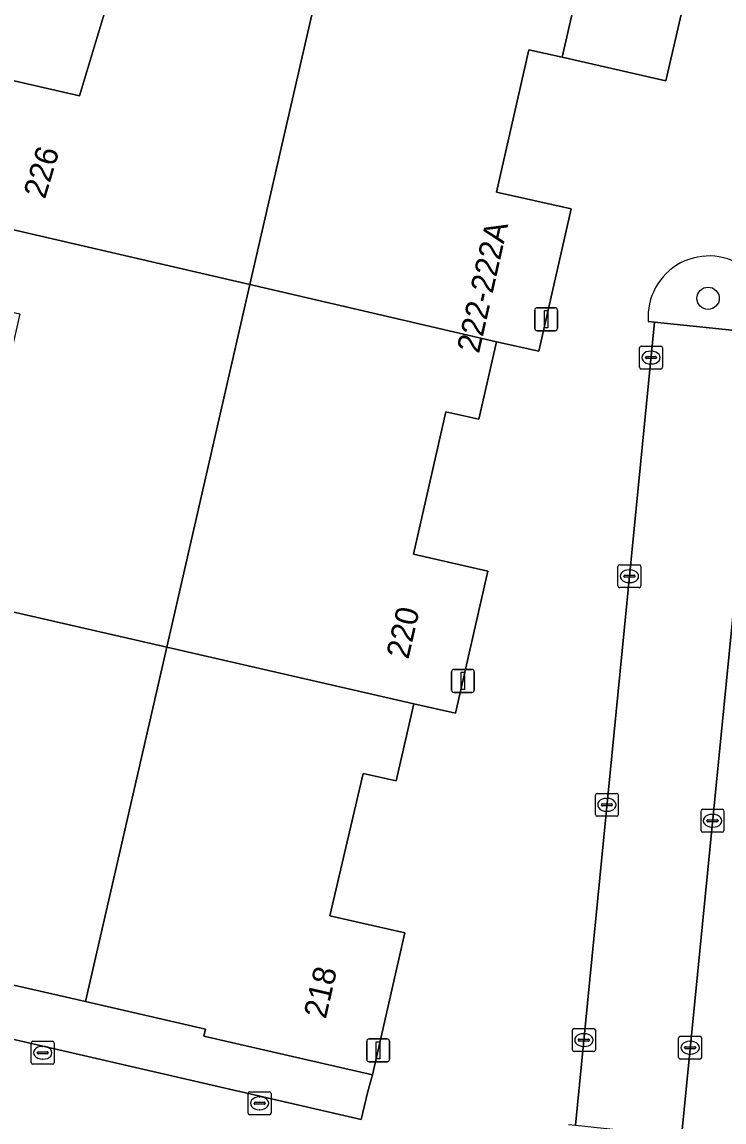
# Model space of a CAD drawing. Extents: x 161385 to 162589, y 388479 to 389756.
# Drawn here: x 162417.32 to 162447.94, y 389018.86 to 389066.84 of the extents above; entities that cross this region are included whole.
import ezdxf

# ---------------------------------------------------------------- set-up
doc = ezdxf.new("R2010")
doc.units = 0
for name, color, linetype in [('IMGEO_Boom', 7, 'Continuous'), ('IMGEO_Groenvoorziening', 7, 'Continuous'), ('IMGEO_Kolk', 7, 'Continuous'), ('IMGEO_Lichtmast', 7, 'Continuous'), ('IMGEO_Pand', 7, 'Continuous'), ('IMGEO_Pand_nummerreeks', 7, 'Continuous'), ('IMGEO_Parkeervlak_open', 7, 'Continuous'), ('IMGEO_Rijbaan_lokaal_open', 7, 'Continuous')]:
    doc.layers.add(name, color=color, linetype=linetype)

msp = doc.modelspace()

# ---------------------------------------------------------------- linework, layer by layer
at = {"layer": 'IMGEO_Boom'}
msp.add_circle((162447.246, 389054.789), 0.489, dxfattribs=at)
at = {"layer": 'IMGEO_Groenvoorziening'}
msp.add_lwpolyline([(162444.64, 389053.772), (162444.913, 389053.751), (162449.546, 389053.274), (162449.834, 389053.256)], dxfattribs=at)
msp.add_arc((162447.284, 389053.985), 2.652, 344.0535, 184.5996, dxfattribs=at)
at = {"layer": 'IMGEO_Kolk'}
for p, q in [((162444.259, 389051.78), (162444.259, 389052.632)), ((162444.334, 389052.706), (162445.186, 389052.706)), ((162444.747, 389052.486), (162444.772, 389052.486)), ((162445.26, 389052.632), (162445.26, 389051.78)), ((162444.518, 389052.2), (162444.518, 389052.212)), ((162444.956, 389052.163), (162444.558, 389052.163)), ((162444.561, 389052.249), (162444.959, 389052.249)), ((162445.002, 389052.212), (162445.002, 389052.2)), ((162445.186, 389051.706), (162444.334, 389051.706)), ((162444.77, 389051.926), (162444.745, 389051.926)), ((162443.318, 389042.243), (162443.318, 389043.095)), ((162443.393, 389043.169), (162444.245, 389043.169)), ((162443.806, 389042.949), (162443.831, 389042.949)), ((162444.319, 389043.095), (162444.319, 389042.243)), ((162443.577, 389042.663), (162443.577, 389042.675)), ((162444.015, 389042.626), (162443.617, 389042.626)), ((162443.62, 389042.712), (162444.018, 389042.712)), ((162443.829, 389042.389), (162443.804, 389042.389)), ((162444.061, 389042.675), (162444.061, 389042.663)), ((162444.245, 389042.169), (162443.393, 389042.169)), ((162442.332, 389032.271), (162442.332, 389033.123)), ((162442.407, 389033.197), (162443.259, 389033.197)), ((162442.82, 389032.977), (162442.845, 389032.977)), ((162443.333, 389033.123), (162443.333, 389032.271)), ((162442.591, 389032.691), (162442.591, 389032.703)), ((162443.029, 389032.654), (162442.631, 389032.654)), ((162442.634, 389032.74), (162443.032, 389032.74)), ((162442.843, 389032.417), (162442.818, 389032.417)), ((162443.075, 389032.703), (162443.075, 389032.691)), ((162446.941, 389031.576), (162446.941, 389032.428)), ((162447.016, 389032.502), (162447.868, 389032.502)), ((162447.429, 389032.282), (162447.454, 389032.282)), ((162447.942, 389032.428), (162447.942, 389031.576)), ((162443.259, 389032.197), (162442.407, 389032.197)), ((162447.2, 389031.996), (162447.2, 389032.008)), ((162447.638, 389031.959), (162447.24, 389031.959)), ((162447.243, 389032.045), (162447.641, 389032.045)), ((162447.684, 389032.008), (162447.684, 389031.996)), ((162447.868, 389031.502), (162447.016, 389031.502)), ((162447.452, 389031.722), (162447.427, 389031.722)), ((162441.329, 389022.01), (162441.329, 389022.862)), ((162441.404, 389022.936), (162442.256, 389022.936)), ((162441.817, 389022.716), (162441.842, 389022.716)), ((162442.33, 389022.862), (162442.33, 389022.01)), ((162417.723, 389021.456), (162417.723, 389022.308)), ((162417.798, 389022.382), (162418.65, 389022.382)), ((162418.724, 389022.308), (162418.724, 389021.456)), ((162441.588, 389022.43), (162441.588, 389022.442)), ((162442.026, 389022.393), (162441.628, 389022.393)), ((162441.631, 389022.479), (162442.029, 389022.479)), ((162442.072, 389022.442), (162442.072, 389022.43)), ((162445.965, 389021.678), (162445.965, 389022.53)), ((162446.04, 389022.604), (162446.892, 389022.604)), ((162446.453, 389022.384), (162446.478, 389022.384)), ((162446.966, 389022.53), (162446.966, 389021.678)), ((162417.982, 389021.876), (162417.982, 389021.888)), ((162418.42, 389021.839), (162418.022, 389021.839)), ((162418.025, 389021.925), (162418.423, 389021.925)), ((162418.211, 389022.162), (162418.236, 389022.162)), ((162418.466, 389021.888), (162418.466, 389021.876)), ((162442.256, 389021.936), (162441.404, 389021.936)), ((162441.84, 389022.156), (162441.815, 389022.156)), ((162446.224, 389022.098), (162446.224, 389022.11)), ((162446.662, 389022.061), (162446.264, 389022.061)), ((162446.267, 389022.147), (162446.665, 389022.147)), ((162446.476, 389021.824), (162446.451, 389021.824)), ((162446.708, 389022.11), (162446.708, 389022.098)), ((162418.65, 389021.382), (162417.798, 389021.382)), ((162418.234, 389021.602), (162418.209, 389021.602)), ((162446.892, 389021.604), (162446.04, 389021.604)), ((162427.183, 389019.254), (162427.183, 389020.106)), ((162427.258, 389020.18), (162428.11, 389020.18)), ((162427.671, 389019.96), (162427.696, 389019.96)), ((162428.184, 389020.106), (162428.184, 389019.254)), ((162427.442, 389019.674), (162427.442, 389019.686)), ((162427.88, 389019.637), (162427.482, 389019.637)), ((162427.485, 389019.723), (162427.883, 389019.723)), ((162427.694, 389019.4), (162427.669, 389019.4)), ((162427.926, 389019.686), (162427.926, 389019.674)), ((162428.11, 389019.18), (162427.258, 389019.18))]:
    msp.add_line(p, q, dxfattribs=at)
for points in [[(162444.259, 389051.78), (162444.259, 389052.632)], [(162444.334, 389052.706), (162445.186, 389052.706)], [(162445.26, 389052.632), (162445.26, 389051.78)], [(162445.186, 389051.706), (162444.334, 389051.706)], [(162443.318, 389042.243), (162443.318, 389043.095)], [(162443.393, 389043.169), (162444.245, 389043.169)], [(162444.319, 389043.095), (162444.319, 389042.243)], [(162444.245, 389042.169), (162443.393, 389042.169)], [(162442.332, 389032.271), (162442.332, 389033.123)], [(162442.407, 389033.197), (162443.259, 389033.197)], [(162443.333, 389033.123), (162443.333, 389032.271)], [(162446.941, 389031.576), (162446.941, 389032.428)], [(162447.016, 389032.502), (162447.868, 389032.502)], [(162447.942, 389032.428), (162447.942, 389031.576)], [(162443.259, 389032.197), (162442.407, 389032.197)], [(162447.868, 389031.502), (162447.016, 389031.502)], [(162441.329, 389022.01), (162441.329, 389022.862)], [(162441.404, 389022.936), (162442.256, 389022.936)], [(162442.33, 389022.862), (162442.33, 389022.01)], [(162417.723, 389021.456), (162417.723, 389022.308)], [(162417.798, 389022.382), (162418.65, 389022.382)], [(162418.724, 389022.308), (162418.724, 389021.456)], [(162445.965, 389021.678), (162445.965, 389022.53)], [(162446.04, 389022.604), (162446.892, 389022.604)], [(162446.966, 389022.53), (162446.966, 389021.678)], [(162442.256, 389021.936), (162441.404, 389021.936)], [(162418.65, 389021.382), (162417.798, 389021.382)], [(162446.892, 389021.604), (162446.04, 389021.604)], [(162427.183, 389019.254), (162427.183, 389020.106)], [(162427.258, 389020.18), (162428.11, 389020.18)], [(162428.184, 389020.106), (162428.184, 389019.254)], [(162428.11, 389019.18), (162427.258, 389019.18)]]:
    msp.add_lwpolyline(points, dxfattribs=at)
for centre, radius, start, end in [((162444.336, 389052.63), 0.0765, 91.552, 178.448), ((162444.336, 389052.63), 0.0765, 91.552, 178.448), ((162445.184, 389052.63), 0.0765, 1.552, 88.448), ((162445.184, 389052.63), 0.0765, 1.552, 88.448), ((162444.558, 389052.209), 0.0403, 85.8775, 175.7526), ((162444.555, 389052.199), 0.0366, 178.938, 274.7102), ((162444.959, 389052.206), 0.043, 264.8664, 352.4533), ((162444.963, 389052.211), 0.0386, 1.7309, 96.639), ((162444.336, 389051.782), 0.0765, 181.552, 268.448), ((162444.336, 389051.782), 0.0765, 181.552, 268.448), ((162445.184, 389051.782), 0.0765, 271.552, 358.448), ((162445.184, 389051.782), 0.0765, 271.552, 358.448), ((162443.395, 389043.093), 0.0765, 91.552, 178.448), ((162443.395, 389043.093), 0.0765, 91.552, 178.448), ((162444.243, 389043.093), 0.0765, 1.552, 88.448), ((162444.243, 389043.093), 0.0765, 1.552, 88.448), ((162443.617, 389042.672), 0.0403, 85.8775, 175.7526), ((162443.614, 389042.662), 0.0366, 178.938, 274.7102), ((162444.018, 389042.669), 0.043, 264.8664, 352.4533), ((162444.022, 389042.674), 0.0386, 1.7309, 96.639), ((162443.395, 389042.245), 0.0765, 181.552, 268.448), ((162443.395, 389042.245), 0.0765, 181.552, 268.448), ((162444.243, 389042.245), 0.0765, 271.552, 358.448), ((162444.243, 389042.245), 0.0765, 271.552, 358.448), ((162442.409, 389033.121), 0.0765, 91.552, 178.448), ((162442.409, 389033.121), 0.0765, 91.552, 178.448), ((162443.257, 389033.121), 0.0765, 1.552, 88.448), ((162443.257, 389033.121), 0.0765, 1.552, 88.448), ((162442.631, 389032.7), 0.0403, 85.8775, 175.7526), ((162442.628, 389032.69), 0.0366, 178.938, 274.7102), ((162443.032, 389032.697), 0.043, 264.8664, 352.4533), ((162443.036, 389032.702), 0.0386, 1.7309, 96.639), ((162447.018, 389032.426), 0.0765, 91.552, 178.448), ((162447.018, 389032.426), 0.0765, 91.552, 178.448), ((162447.866, 389032.426), 0.0765, 1.552, 88.448), ((162447.866, 389032.426), 0.0765, 1.552, 88.448), ((162442.409, 389032.273), 0.0765, 181.552, 268.448), ((162442.409, 389032.273), 0.0765, 181.552, 268.448), ((162443.257, 389032.273), 0.0765, 271.552, 358.448), ((162443.257, 389032.273), 0.0765, 271.552, 358.448), ((162447.24, 389032.005), 0.0403, 85.8775, 175.7526), ((162447.237, 389031.995), 0.0366, 178.938, 274.7102), ((162447.641, 389032.002), 0.043, 264.8664, 352.4533), ((162447.645, 389032.007), 0.0386, 1.7309, 96.639), ((162447.018, 389031.578), 0.0765, 181.552, 268.448), ((162447.018, 389031.578), 0.0765, 181.552, 268.448), ((162447.866, 389031.578), 0.0765, 271.552, 358.448), ((162447.866, 389031.578), 0.0765, 271.552, 358.448), ((162441.406, 389022.86), 0.0765, 91.552, 178.448), ((162441.406, 389022.86), 0.0765, 91.552, 178.448), ((162442.254, 389022.86), 0.0765, 1.552, 88.448), ((162442.254, 389022.86), 0.0765, 1.552, 88.448), ((162417.8, 389022.306), 0.0765, 91.552, 178.448), ((162417.8, 389022.306), 0.0765, 91.552, 178.448), ((162418.648, 389022.306), 0.0765, 1.552, 88.448), ((162418.648, 389022.306), 0.0765, 1.552, 88.448), ((162441.628, 389022.439), 0.0403, 85.8775, 175.7526), ((162441.625, 389022.429), 0.0366, 178.938, 274.7102), ((162442.029, 389022.436), 0.043, 264.8664, 352.4533), ((162442.033, 389022.441), 0.0386, 1.7309, 96.639), ((162446.042, 389022.528), 0.0765, 91.552, 178.448), ((162446.042, 389022.528), 0.0765, 91.552, 178.448), ((162446.89, 389022.528), 0.0765, 1.552, 88.448), ((162446.89, 389022.528), 0.0765, 1.552, 88.448), ((162418.022, 389021.885), 0.0403, 85.8775, 175.7526), ((162418.019, 389021.875), 0.0366, 178.938, 274.7102), ((162418.423, 389021.882), 0.043, 264.8664, 352.4533), ((162418.427, 389021.887), 0.0386, 1.7309, 96.639), ((162441.406, 389022.012), 0.0765, 181.552, 268.448), ((162441.406, 389022.012), 0.0765, 181.552, 268.448), ((162442.254, 389022.012), 0.0765, 271.552, 358.448), ((162442.254, 389022.012), 0.0765, 271.552, 358.448), ((162446.264, 389022.107), 0.0403, 85.8775, 175.7526), ((162446.261, 389022.097), 0.0366, 178.938, 274.7102), ((162446.665, 389022.104), 0.043, 264.8664, 352.4533), ((162446.669, 389022.109), 0.0386, 1.7309, 96.639), ((162417.8, 389021.458), 0.0765, 181.552, 268.448), ((162417.8, 389021.458), 0.0765, 181.552, 268.448), ((162418.648, 389021.458), 0.0765, 271.552, 358.448), ((162418.648, 389021.458), 0.0765, 271.552, 358.448), ((162446.042, 389021.68), 0.0765, 181.552, 268.448), ((162446.042, 389021.68), 0.0765, 181.552, 268.448), ((162446.89, 389021.68), 0.0765, 271.552, 358.448), ((162446.89, 389021.68), 0.0765, 271.552, 358.448), ((162427.26, 389020.104), 0.0765, 91.552, 178.448), ((162427.26, 389020.104), 0.0765, 91.552, 178.448), ((162428.108, 389020.104), 0.0765, 1.552, 88.448), ((162428.108, 389020.104), 0.0765, 1.552, 88.448), ((162427.482, 389019.683), 0.0403, 85.8775, 175.7526), ((162427.479, 389019.673), 0.0366, 178.938, 274.7102), ((162427.883, 389019.68), 0.043, 264.8664, 352.4533), ((162427.887, 389019.685), 0.0386, 1.7309, 96.639), ((162427.26, 389019.256), 0.0765, 181.552, 268.448), ((162427.26, 389019.256), 0.0765, 181.552, 268.448), ((162428.108, 389019.256), 0.0765, 271.552, 358.448), ((162428.108, 389019.256), 0.0765, 271.552, 358.448)]:
    msp.add_arc(centre, radius, start, end, dxfattribs=at)
for centre, major_axis, ratio, start_param, end_param in [((162444.746, 389052.206), (-0.387, 0.002), 0.722429, 4.712389, 7.853982), ((162444.771, 389052.206), (-0.39, 0.002), 0.717154, 1.570796, 4.712389), ((162443.805, 389042.669), (-0.387, 0.002), 0.722429, 4.712389, 7.853982), ((162443.83, 389042.669), (-0.39, 0.002), 0.717154, 1.570796, 4.712389), ((162442.819, 389032.697), (-0.387, 0.002), 0.722429, 4.712389, 7.853982), ((162442.844, 389032.697), (-0.39, 0.002), 0.717154, 1.570796, 4.712389), ((162447.428, 389032.002), (-0.387, 0.002), 0.722429, 4.712389, 7.853982), ((162447.453, 389032.002), (-0.39, 0.002), 0.717154, 1.570796, 4.712389), ((162441.816, 389022.436), (-0.387, 0.002), 0.722429, 4.712389, 7.853982), ((162441.841, 389022.436), (-0.39, 0.002), 0.717154, 1.570796, 4.712389), ((162446.452, 389022.104), (-0.387, 0.002), 0.722429, 4.712389, 7.853982), ((162446.477, 389022.104), (-0.39, 0.002), 0.717154, 1.570796, 4.712389), ((162418.21, 389021.882), (-0.387, 0.002), 0.722429, 4.712389, 7.853982), ((162418.235, 389021.882), (-0.39, 0.002), 0.717154, 1.570796, 4.712389), ((162427.67, 389019.68), (-0.387, 0.002), 0.722429, 4.712389, 7.853982), ((162427.695, 389019.68), (-0.39, 0.002), 0.717154, 1.570796, 4.712389)]:
    msp.add_ellipse(centre, major_axis=major_axis, ratio=ratio, start_param=start_param, end_param=end_param, dxfattribs=at)
at = {"layer": 'IMGEO_Lichtmast'}
for p, q in [((162439.786, 389054.377), (162440.576, 389054.377)), ((162440.576, 389054.377), (162439.786, 389054.377)), ((162439.686, 389053.477), (162439.686, 389054.277)), ((162439.686, 389054.277), (162439.686, 389053.477)), ((162440.676, 389054.277), (162440.676, 389053.477)), ((162440.676, 389053.477), (162440.676, 389054.277)), ((162440.576, 389053.377), (162439.786, 389053.377)), ((162439.786, 389053.377), (162440.576, 389053.377)), ((162436.155, 389038.602), (162436.945, 389038.602)), ((162436.945, 389038.602), (162436.155, 389038.602)), ((162436.055, 389037.702), (162436.055, 389038.502)), ((162436.055, 389038.502), (162436.055, 389037.702)), ((162437.045, 389038.502), (162437.045, 389037.702)), ((162437.045, 389037.702), (162437.045, 389038.502)), ((162436.945, 389037.602), (162436.155, 389037.602)), ((162436.155, 389037.602), (162436.945, 389037.602)), ((162432.355, 389021.588), (162432.355, 389022.388)), ((162432.355, 389022.388), (162432.355, 389021.588)), ((162432.455, 389022.488), (162433.245, 389022.488)), ((162433.245, 389022.488), (162432.455, 389022.488)), ((162433.345, 389022.388), (162433.345, 389021.588)), ((162433.345, 389021.588), (162433.345, 389022.388)), ((162433.245, 389021.488), (162432.455, 389021.488)), ((162432.455, 389021.488), (162433.245, 389021.488))]:
    msp.add_line(p, q, dxfattribs=at)
for points in [[(162440.106, 389054.252), (162440.256, 389054.252), (162440.256, 389053.502), (162440.106, 389053.502), (162440.106, 389054.252)], [(162436.475, 389038.477), (162436.625, 389038.477), (162436.625, 389037.727), (162436.475, 389037.727), (162436.475, 389038.477)], [(162432.775, 389022.363), (162432.925, 389022.363), (162432.925, 389021.613), (162432.775, 389021.613), (162432.775, 389022.363)]]:
    msp.add_lwpolyline(points, dxfattribs=at)
for centre, start, end in [((162439.786, 389054.277), 90, 180), ((162439.786, 389054.277), 90, 180), ((162440.576, 389054.277), 0, 90), ((162440.576, 389054.277), 360, 90), ((162439.786, 389053.477), 180, 270), ((162439.786, 389053.477), 180, 270), ((162440.576, 389053.477), 270, 0), ((162440.576, 389053.477), 270, 0), ((162436.155, 389038.502), 90, 180), ((162436.155, 389038.502), 90, 180), ((162436.945, 389038.502), 0, 90), ((162436.945, 389038.502), 360, 90), ((162436.155, 389037.702), 180, 270), ((162436.155, 389037.702), 180, 270), ((162436.945, 389037.702), 270, 0), ((162436.945, 389037.702), 270, 0), ((162432.455, 389022.388), 90, 180), ((162432.455, 389022.388), 90, 180), ((162433.245, 389022.388), 0, 90), ((162433.245, 389022.388), 360, 90), ((162432.455, 389021.588), 180, 270), ((162432.455, 389021.588), 180, 270), ((162433.245, 389021.588), 270, 0), ((162433.245, 389021.588), 270, 0)]:
    msp.add_arc(centre, 0.1, start, end, dxfattribs=at)
at = {"layer": 'IMGEO_Pand'}
for points in [[(162421.258, 389073.699), (162421.207, 389073.532), (162420.168, 389070.124), (162421.651, 389069.672), (162419.821, 389063.627), (162416.475, 389064.387), (162414.667, 389058.292), (162416.518, 389057.881), (162427.262, 389055.385), (162430.953, 389071.472)], [(162430.953, 389071.472), (162427.262, 389055.385), (162438.025, 389052.885), (162439.865, 389052.482), (162441.269, 389058.686), (162438.022, 389059.422), (162439.436, 389065.633), (162440.879, 389065.304), (162441.723, 389068.999)], [(162412.891, 389042.038), (162423.634, 389039.572), (162427.262, 389055.385), (162416.518, 389057.881), (162415.719, 389054.467), (162417.219, 389054.116), (162415.813, 389047.932), (162412.457, 389048.686), (162411.065, 389042.491)], [(162438.025, 389052.885), (162427.262, 389055.385), (162423.634, 389039.572), (162434.415, 389037.098), (162436.23, 389036.698), (162437.643, 389042.89), (162434.397, 389043.631), (162435.809, 389049.843), (162437.252, 389049.513)], [(162412.891, 389042.038), (162412.1, 389038.649), (162413.557, 389038.309), (162412.131, 389032.114), (162408.856, 389032.868), (162407.747, 389028.1), (162407.431, 389026.741), (162414.78, 389025.01), (162414.848, 389025.308), (162420.087, 389024.112), (162423.634, 389039.572)], [(162423.634, 389039.572), (162420.087, 389024.112), (162425.323, 389022.917), (162425.25, 389022.6), (162432.604, 389020.916), (162434.024, 389027.117), (162430.743, 389027.849), (162432.198, 389034.07), (162433.64, 389033.737), (162434.415, 389037.098)]]:
    msp.add_lwpolyline(points, close=True, dxfattribs=at)
at = {"layer": 'IMGEO_Parkeervlak_open'}
for points in [[(162445.404, 389064.269), (162446.392, 389068.57), (162441.846, 389069.535), (162441.723, 389068.999), (162440.879, 389065.304)], [(162446.083, 389018.235), (162449.546, 389053.274), (162444.913, 389053.751), (162441.458, 389018.727)], [(162432.108, 389018.969), (162432.407, 389020.197), (162432.604, 389020.916), (162425.25, 389022.6), (162425.323, 389022.917), (162420.087, 389024.112), (162414.848, 389025.308), (162414.78, 389025.01), (162407.431, 389026.741), (162404.092, 389027.467), (162403.648, 389025.525)]]:
    msp.add_lwpolyline(points, close=True, dxfattribs=at)
at = {"layer": 'IMGEO_Rijbaan_lokaal_open'}
msp.add_lwpolyline([(162408.159, 389066.317), (162411.097, 389065.663), (162416.475, 389064.387), (162419.821, 389063.627), (162421.651, 389069.672), (162420.168, 389070.124), (162421.207, 389073.532), (162419.48, 389074.076), (162417.994, 389069.218), (162412.646, 389070.456), (162409.297, 389071.306)], close=True, dxfattribs=at)
for points in [[(162446.392, 389068.57), (162445.404, 389064.269), (162440.879, 389065.304), (162439.436, 389065.633), (162438.022, 389059.422), (162441.269, 389058.686), (162439.865, 389052.482), (162438.025, 389052.885), (162437.252, 389049.513), (162435.809, 389049.843), (162434.397, 389043.631), (162437.643, 389042.89), (162436.23, 389036.698), (162434.415, 389037.098), (162433.64, 389033.737), (162432.198, 389034.07), (162430.743, 389027.849), (162434.024, 389027.117), (162432.604, 389020.916), (162432.407, 389020.197), (162432.108, 389018.969), (162403.648, 389025.525)], [(162441.158, 389018.758), (162441.458, 389018.727), (162444.913, 389053.751), (162444.64, 389053.772)], [(162449.834, 389053.256), (162449.546, 389053.274), (162446.083, 389018.235), (162446.375, 389018.195)]]:
    msp.add_lwpolyline(points, dxfattribs=at)
msp.add_arc((162447.284, 389053.985), 2.652, 344.0535, 184.5996, dxfattribs=at)

# ---------------------------------------------------------------- texts
at = {"layer": 'IMGEO_Pand_nummerreeks'}
for s, rotation, p in [('226', 73.4777, (162418.323, 389059.085)), ('222-222A', 77.2484, (162437.253, 389052.354)), ('220', 77.1453, (162434.173, 389039.014)), ('218', 77.1019, (162430.571, 389023.328))]:
    msp.add_text(s, height=1, rotation=rotation, dxfattribs=at).set_placement(p)

doc.saveas('drawing.dxf')
